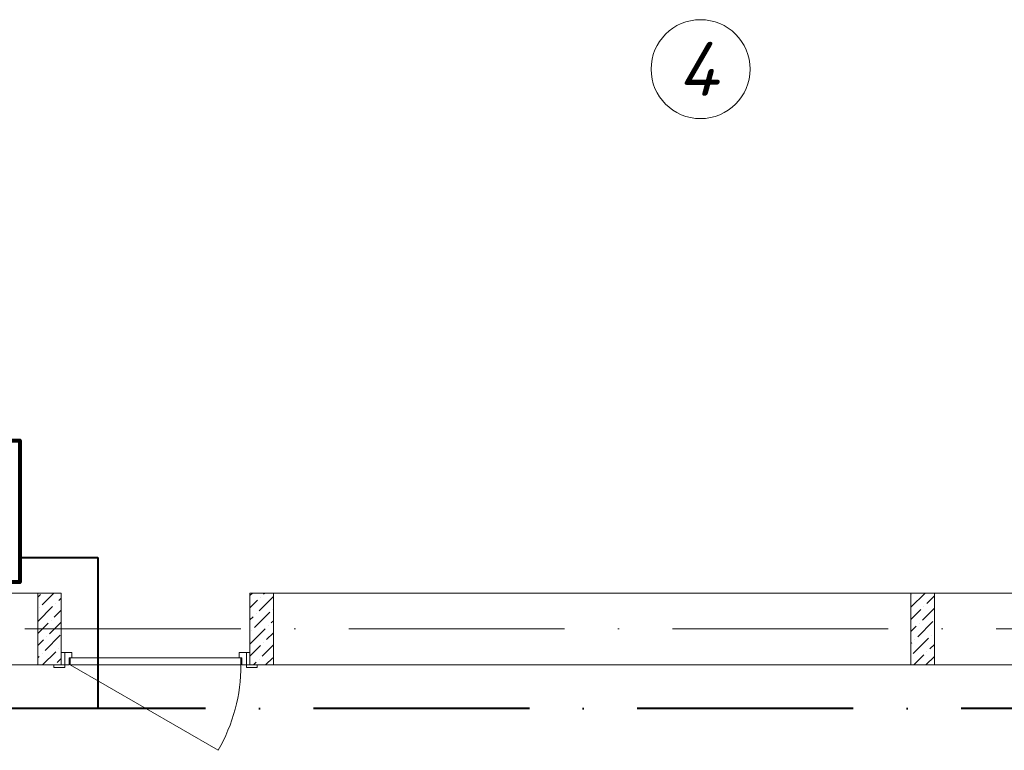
# Model space of a CAD drawing. Header units: millimetres. Extents: x 1114507 to 93926427, y 174473 to 817039.
# Tile 325 of 483: x 1916310 to 1921784, y 488626 to 492690. Entities that reach past the tile are written whole.
import ezdxf

# ---------------------------------------------------------------- set-up
doc = ezdxf.new("R2010")
doc.units = ezdxf.units.MM
doc.linetypes.add('ACAD_ISO10W100', pattern=[18, 12, -3, 0, -3])
for name, color, linetype, lineweight in [('Doors', 86, 'Continuous', 13), ('expl', 234, 'Continuous', 13), ('размеры', 12, 'Continuous', 15)]:
    doc.layers.add(name, color=color, linetype=linetype, lineweight=lineweight)
doc.styles.get("Standard").update_dxf_attribs({"font": 'isocpeui.ttf'})

# ---------------------------------------------------------------- blocks, each defined once
blk = doc.blocks.new('blokqav3mak')
at = {"lineweight": 0, "ltscale": 100}
for p, q in [((1604166.4, 776325.1), (1603366.4, 776325.1)), ((1604166.4, 776325.1), (1604166.4, 775925.1)), ((1612566.4, 776325.1), (1605216.4, 776325.1)), ((1605216.4, 776325.1), (1605216.4, 775925.1)), ((1604166.4, 775925.1), (1602366.4, 775925.1)), ((1613766.4, 775925.1), (1605216.4, 775925.1))]:
    blk.add_line(p, q, dxfattribs=at)
at = {"linetype": 'Continuous', "lineweight": 0, "ltscale": 100}
for p, q in [((1604060.5, 776258.8, 0), (1604126.8, 776325.1, 0)), ((1605231.1, 776325.1, 0), (1605216.4, 776310.4, 0)), ((1605298.4, 776325.1, 0), (1605292.3, 776319, 0)), ((1608891.4, 776246, 0), (1608970.5, 776325.1, 0)), ((1604036.4, 776302, 0), (1604052.1, 776317.7, 0)), ((1604136.3, 776267.2, 0), (1604136.3, 776267.2, 0)), ((1604153.1, 776284.1, 0), (1604166.4, 776297.3, 0)), ((1605258.6, 776285.3, 0), (1605216.4, 776243, 0)), ((1605346.4, 776305.7, 0), (1605267, 776226.3, 0)), ((1605275.4, 776302.1, 0), (1605275.4, 776302.1, 0)), ((1608895.8, 776317.7, 0), (1608895.8, 776317.7, 0)), ((1608980, 776267.2, 0), (1609021.4, 776308.6, 0)), ((1604036.4, 776167.3, 0), (1604119.4, 776250.4, 0)), ((1604043.7, 776242, 0), (1604043.7, 776242, 0)), ((1604127.9, 776191.5, 0), (1604166.4, 776229.9, 0)), ((1605326, 776217.9, 0), (1605241.8, 776133.7, 0)), ((1605342.8, 776234.8, 0), (1605342.8, 776234.8, 0)), ((1608891.4, 776178.6, 0), (1608946.3, 776233.6, 0)), ((1608954.7, 776174.6, 0), (1609021.4, 776241.3, 0)), ((1608963.1, 776250.4, 0), (1608963.1, 776250.4, 0)), ((1604036.4, 776099.9, 0), (1604094.2, 776157.8, 0)), ((1604102.6, 776098.9, 0), (1604166.4, 776162.6, 0)), ((1604111, 776174.6, 0), (1604111, 776174.6, 0)), ((1605233.4, 776192.7, 0), (1605216.4, 776175.7, 0)), ((1605250.2, 776209.5, 0), (1605250.2, 776209.5, 0)), ((1605346.4, 776171, 0), (1605334.4, 776159, 0)), ((1608929.5, 776082, 0), (1609013.6, 776166.2, 0)), ((1608937.9, 776157.8, 0), (1608937.9, 776157.8, 0)), ((1605300.7, 776125.3, 0), (1605216.5, 776041.1, 0)), ((1605224.9, 776116.9, 0), (1605224.9, 776116.9, 0)), ((1605346.4, 776103.6, 0), (1605309.1, 776066.4, 0)), ((1605317.5, 776142.2, 0), (1605317.5, 776142.2, 0)), ((1608891.4, 776111.3, 0), (1608921, 776140.9, 0)), ((1604036.4, 776032.6, 0), (1604068.9, 776065.2, 0)), ((1604077.4, 776006.2, 0), (1604161.5, 776090.4, 0)), ((1604085.8, 776082, 0), (1604085.8, 776082, 0)), ((1605292.3, 776049.5, 0), (1605292.3, 776049.5, 0)), ((1608891.4, 776043.9, 0), (1608895.8, 776048.3, 0)), ((1608904.2, 775989.4, 0), (1608988.4, 776073.6, 0)), ((1608912.6, 776065.2, 0), (1608912.6, 776065.2, 0)), ((1609005.2, 776090.4, 0), (1609005.2, 776090.4, 0)), ((1604063.6, 775925.1, 0), (1604136.3, 775997.8, 0)), ((1604153.1, 776014.7, 0), (1604153.1, 776014.7, 0)), ((1605275.4, 776032.7, 0), (1605216.4, 775973.6, 0)), ((1605346.4, 776036.3, 0), (1605283.9, 775973.8, 0)), ((1608980, 775997.8, 0), (1608980, 775997.8, 0)), ((1608996.8, 776014.7, 0), (1609021.4, 776039.2, 0)), ((1604036.4, 775965.2, 0), (1604043.7, 775972.6, 0)), ((1604060.5, 775989.4, 0), (1604060.5, 775989.4, 0)), ((1604144.7, 775938.9, 0), (1604166.4, 775960.5, 0)), ((1605250.2, 775940.1, 0), (1605235.2, 775925.1, 0)), ((1605267, 775956.9, 0), (1605267, 775956.9, 0)), ((1605342.8, 775965.4, 0), (1605302.5, 775925.1, 0)), ((1608907.2, 775925.1, 0), (1608963.1, 775981, 0)), ((1608974.6, 775925.1, 0), (1609021.4, 775971.9, 0))]:
    blk.add_line(p, q, dxfattribs=at)
at = {"color": 1, "linetype": 'ACAD_ISO10W100', "lineweight": 0, "ltscale": 100}
blk.add_line((1626766.4, 776125.1), (1599766.4, 776125.1), dxfattribs=at)
at = {"layer": 'Doors', "lineweight": 0}
for p, q in [((1604166.4, 775995.1), (1604186.4, 775995.1)), ((1604166.4, 775925.1), (1604166.4, 775995.1)), ((1604226.4, 775995.1), (1604186.4, 775995.1)), ((1604186.4, 775995.1), (1604186.4, 775925.1)), ((1604186.4, 775995.1), (1604186.4, 775925.1)), ((1604226.4, 775965.1), (1604226.4, 775995.1)), ((1605156.4, 775965.1), (1605156.4, 775995.1)), ((1605156.4, 775995.1), (1605196.4, 775995.1)), ((1605196.4, 775995.1), (1605196.4, 775925.1)), ((1605216.4, 775995.1), (1605196.4, 775995.1)), ((1605196.4, 775995.1), (1605196.4, 775925.1)), ((1605216.4, 775925.1), (1605216.4, 775995.1)), ((1604211.4, 775925.1), (1604211.4, 775965.1)), ((1604211.4, 775965.1), (1604226.4, 775965.1)), ((1605166.4, 775965.1), (1604216.4, 775965.1)), ((1604216.4, 775965.1), (1604216.4, 775925.1)), ((1605171.4, 775965.1), (1605156.4, 775965.1)), ((1605166.4, 775925.1), (1605166.4, 775965.1)), ((1605171.4, 775925.1), (1605171.4, 775965.1)), ((1604186.4, 775925.1), (1604126.4, 775925.1)), ((1604126.4, 775925.1), (1604126.4, 775910.1)), ((1604126.4, 775910.1), (1604186.4, 775910.1)), ((1604186.4, 775925.1), (1604166.4, 775925.1)), ((1604186.4, 775925.1), (1604211.4, 775925.1)), ((1604186.4, 775910.1), (1604186.4, 775925.1)), ((1604216.4, 775925.1), (1605039.1, 775450.1)), ((1604216.4, 775925.1), (1605166.4, 775925.1)), ((1605196.4, 775925.1), (1605171.4, 775925.1)), ((1605196.4, 775925.1), (1605216.4, 775925.1)), ((1605256.4, 775925.1), (1605196.4, 775925.1)), ((1605196.4, 775925.1), (1605196.4, 775910.1)), ((1605196.4, 775910.1), (1605256.4, 775910.1)), ((1605256.4, 775910.1), (1605256.4, 775925.1))]:
    blk.add_line(p, q, dxfattribs=at)
blk.add_arc((1604216.4, 775925.1), 950, 330, 0, dxfattribs=at)
at = {"layer": 'размеры', "lineweight": 0, "ltscale": 5}
for p, q in [((1604166.4, 776325.1), (1604036.4, 776325.1)), ((1604036.4, 776325.1), (1604036.4, 775925.1)), ((1604166.4, 775925.1), (1604166.4, 776325.1)), ((1605216.4, 775925.1), (1605216.4, 776325.1)), ((1605216.4, 776325.1), (1605346.4, 776325.1)), ((1605346.4, 776325.1), (1605346.4, 775925.1)), ((1609021.4, 776325.1), (1608891.4, 776325.1)), ((1608891.4, 776325.1), (1608891.4, 775925.1)), ((1609021.4, 775925.1), (1609021.4, 776325.1)), ((1604036.4, 775925.1), (1604166.4, 775925.1)), ((1605346.4, 775925.1), (1605216.4, 775925.1)), ((1608891.4, 775925.1), (1609021.4, 775925.1))]:
    blk.add_line(p, q, dxfattribs=at)
blk = doc.blocks.new('ОПОП соуэ')
at = {"color": 96, "lineweight": 80, "ltscale": 5}
blk.add_lwpolyline([(-8.1, 12.2), (793.5, 12.2), (793.5, -497.5), (-8.1, -497.5)], close=True, dxfattribs=at)
at = {"color": 96, "lineweight": 50, "ltscale": 0.5, "const_width": 45}
for points in [[(489.7, -165.9), (489.7, -311), (557.5, -311), (668.2, -384.1), (668.2, -82.1), (554.2, -164.9), (554.2, -311)], [(241.3, -234.7), (346.5, -339.8), (135.8, -129.2)], [(554.2, -164.9), (467.8, -164.9)]]:
    blk.add_lwpolyline(points, dxfattribs=at)
at = {"color": 96, "lineweight": 20, "ltscale": 0.5, "const_width": 45}
blk.add_lwpolyline([(241.3, -234.7), (241.3, -234.7), (350.8, -130), (132.6, -338.7)], dxfattribs=at)
at = {"color": 96, "lineweight": 80, "ltscale": 0.5}
blk.add_circle((241.3, -234.7), 150.9, dxfattribs=at)

msp = doc.modelspace()

# ---------------------------------------------------------------- linework, layer by layer
at = {"color": 96, "linetype": 'ACAD_ISO10W100', "lineweight": 40, "ltscale": 100}
for p, q in [((1916310.5, 489698.8), (1916744.3, 489698.8)), ((1916744.3, 489698.8), (1916744.3, 488858.3)), ((1926344.3, 488858.3), (1915125.6, 488858.3))]:
    msp.add_line(p, q, dxfattribs=at)
at = {"layer": 'expl', "lineweight": 0}
msp.add_circle((1920095.8, 492415.3), 275.1, dxfattribs=at)

# ---------------------------------------------------------------- block references
at = {"color": 0}
msp.add_blockref('blokqav3mak', (312374.3, -286823.9), dxfattribs=at)
at = {"color": 1, "lineweight": 13, "ltscale": 100, "xscale": 0.9828000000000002, "yscale": 0.9828000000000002, "zscale": 0.9828000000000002, "rotation": 89.99999999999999}
msp.add_blockref('ОПОП соуэ', (1915821.6, 489570.2), dxfattribs=at)

# ---------------------------------------------------------------- texts
at = {"lineweight": 0, "insert": (1920192.2, 492266.6), "char_height": 300, "width": 349.19, "attachment_point": 9}
msp.add_mtext('4', dxfattribs=at)

doc.saveas('drawing.dxf')
